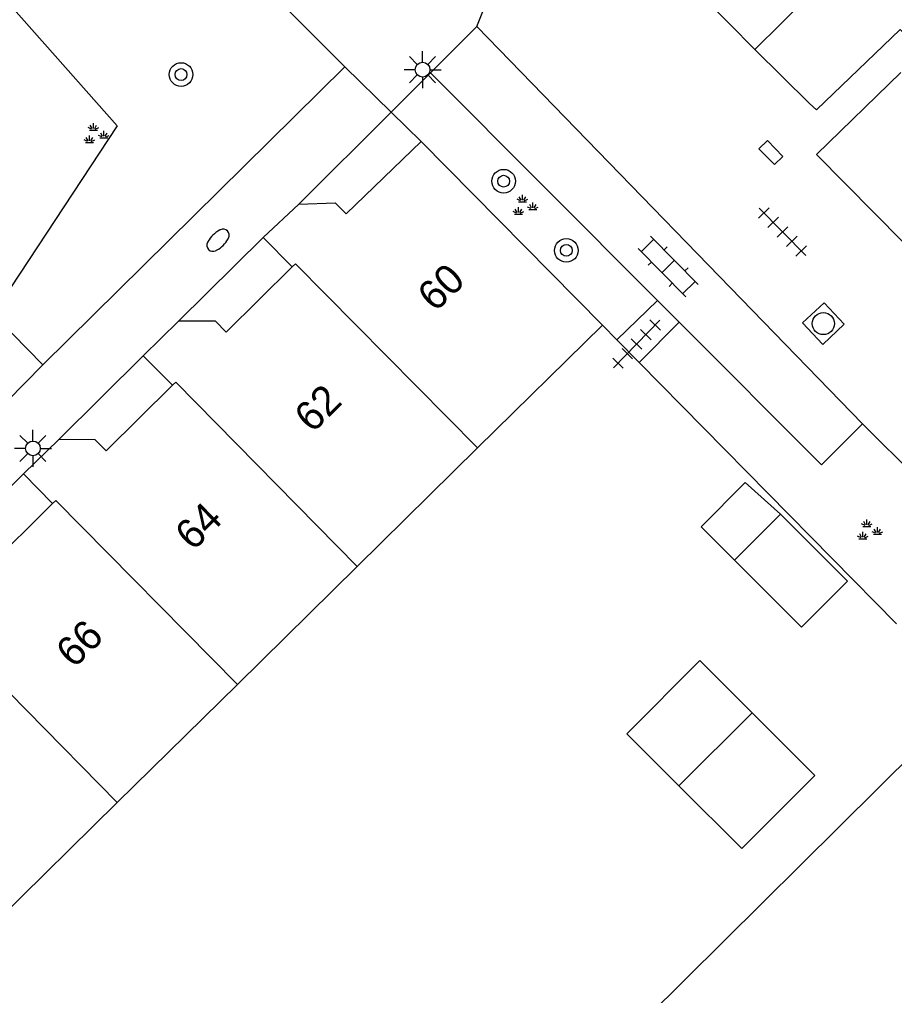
# Model space of a CAD drawing. Extents: x 128000 to 131008, y 398996 to 402500.
# Drawn here: x 129359.44 to 129389.05, y 399421.02 to 399454.05 of the extents above; entities that cross this region are included whole.
import ezdxf

# ---------------------------------------------------------------- set-up
doc = ezdxf.new("R2010")
doc.units = 0
for name, color, linetype in [('gg-afsc-erfafscheiding', 7, 'Continuous'), ('gg-afsc-muur', 7, 'Continuous'), ('gg-anno-huisnummerreeks BGT', 7, 'Continuous'), ('gg-bbg-gedigitaliseerde bebouwing', 7, 'Continuous'), ('gg-bbg-gedigitaliseerde bijgebouw', 7, 'Continuous'), ('gg-bbg-hoofdgebouw', 7, 'Continuous'), ('gg-bbg-luifel en loopbrug', 7, 'Continuous'), ('gg-bbg-tussenscheiding', 7, 'Continuous'), ('gg-knt-verharding', 7, 'Continuous'), ('gg-kntw-beschoeiing', 7, 'Continuous'), ('gt-grn-groengrens', 7, 'Continuous'), ('gt-grn-weggrens', 7, 'Continuous'), ('gt-symb-boom', 7, 'Continuous'), ('gt-symb-brandkraan', 7, 'Continuous'), ('gt-symb-groenvak', 7, 'Continuous'), ('gt-symb-klinker verharding', 7, 'Continuous'), ('gt-symb-kolk', 7, 'Continuous'), ('gt-symb-lichtmast', 7, 'Continuous'), ('gt-symb-rioolschacht', 7, 'Continuous'), ('gt-symb-tegel verharding', 7, 'Continuous')]:
    doc.layers.add(name, color=color, linetype=linetype)

# ---------------------------------------------------------------- blocks, each defined once
blk = doc.blocks.new('gt0-KOLK')
at = {"layer": 'gt-symb-kolk'}
blk.add_lwpolyline([(0, 0), (0.375, 0), (0.375, 0.4), (-0.375, 0.4), (-0.375, 0), (0, 0)], dxfattribs=at)
blk = doc.blocks.new('gt0-TEG1')
at = {"layer": 'gt-symb-tegel verharding'}
for p, q in [((-1.125, 0), (1.125, 0)), ((-0.9, -0.25), (-0.9, 0.25)), ((-0.45, -0.25), (-0.45, 0.25)), ((0, -0.25), (0, 0.25)), ((0.45, -0.25), (0.45, 0.25)), ((0.9, -0.25), (0.9, 0.25))]:
    blk.add_line(p, q, dxfattribs=at)
blk = doc.blocks.new('gt0-RS')
at = {"layer": 'gt-symb-rioolschacht'}
blk.add_lwpolyline([(-0.5, -0.5), (0.5, -0.5), (0.5, 0.5), (-0.5, 0.5)], close=True, dxfattribs=at)
blk.add_circle((0, 0), 0.375, dxfattribs=at)
blk = doc.blocks.new('gt0-LMAST')
at = {"layer": 'gt-symb-lichtmast'}
for p, q in [((-0.182, 0.173), (-0.447, 0.438)), ((-0.005, 0.246), (-0.005, 0.621)), ((0.172, 0.173), (0.437, 0.438)), ((-0.255, -0.004), (-0.63, -0.004)), ((-0.182, -0.181), (-0.447, -0.446)), ((-0.005, -0.254), (-0.005, -0.629)), ((0.437, -0.446), (0.172, -0.181)), ((0.245, -0.004), (0.62, -0.004))]:
    blk.add_line(p, q, dxfattribs=at)
blk.add_circle((-0.005, -0.004), 0.25, dxfattribs=at)
blk = doc.blocks.new('gt0-BOOM')
at = {"layer": 'gt-symb-boom'}
for radius in [0.4, 0.2]:
    blk.add_circle((0, 0), radius, dxfattribs=at)
blk = doc.blocks.new('gt0-GRVAK')
at = {"layer": 'gt-symb-groenvak'}
for p, q in [((-0.047, 0.214), (-0.047, 0.393)), ((-0.11, 0.189), (-0.228, 0.24)), ((-0.182, 0.153), (0.088, 0.153)), ((-0.091, 0.211), (-0.156, 0.322)), ((-0.004, 0.211), (0.061, 0.322)), ((0.015, 0.189), (0.133, 0.24)), ((0.262, -0.052), (0.197, 0.059)), ((0.305, -0.049), (0.305, 0.13)), ((0.349, -0.052), (0.414, 0.059)), ((-0.245, -0.228), (-0.363, -0.177)), ((-0.318, -0.264), (-0.047, -0.264)), ((-0.226, -0.206), (-0.291, -0.095)), ((-0.183, -0.203), (-0.183, -0.024)), ((-0.139, -0.206), (-0.074, -0.095)), ((-0.12, -0.228), (-0.002, -0.177)), ((0.243, -0.074), (0.125, -0.023)), ((0.17, -0.11), (0.441, -0.11)), ((0.368, -0.074), (0.486, -0.023))]:
    blk.add_line(p, q, dxfattribs=at)
blk = doc.blocks.new('gt0-KL1')
at = {"layer": 'gt-symb-klinker verharding'}
for p, q in [((-0.5, 0.3), (-0.5, 0.45)), ((0.5, 0.3), (0.5, 0.45)), ((-1.15, 0.3), (1.15, 0.3)), ((-1, -0.3), (-1, 0.3)), ((0, -0.3), (0, 0.3)), ((1, -0.3), (1, 0.3)), ((-1.15, -0.3), (1.15, -0.3)), ((-0.5, -0.45), (-0.5, -0.3)), ((0.5, -0.45), (0.5, -0.3))]:
    blk.add_line(p, q, dxfattribs=at)
blk = doc.blocks.new('gt0-BR')
at = {"layer": 'gt-symb-brandkraan'}
for centre, radius, start, end in [((-0.244, 0), 0.206, 107.5669, 252.4331), ((0.599, -2.664), 3, 106.892, 107.5669), ((0, -0.691), 0.938, 73.108, 106.892), ((-0.599, -2.664), 3, 72.4331, 73.108), ((0.244, 0), 0.206, 287.567, 72.4331), ((0.599, 2.664), 3, 252.4331, 253.108), ((0, 0.691), 0.938, 253.108, 286.8921), ((-0.599, 2.664), 3, 286.8921, 287.567)]:
    blk.add_arc(centre, radius, start, end, dxfattribs=at)

msp = doc.modelspace()

# ---------------------------------------------------------------- linework, layer by layer
at = {"layer": 'gg-afsc-erfafscheiding'}
for p, q in [((129384.33, 399453.03), (129386.18, 399451.212)), ((129379.659, 399443.212), (129379.17, 399443.71)), ((129380.416, 399442.443), (129379.659, 399443.212)), ((129389.116, 399433.596), (129380.416, 399442.443))]:
    msp.add_line(p, q, dxfattribs=at)
at = {"layer": 'gg-afsc-muur'}
msp.add_lwpolyline([(129386.18, 399451.212), (129386.415, 399450.993), (129389.243, 399453.716), (129396.846, 399445.989)], dxfattribs=at)
at = {"layer": 'gg-bbg-gedigitaliseerde bebouwing'}
for p, q in [((129379.17, 399443.71), (129374.944, 399439.551)), ((129374.944, 399439.551), (129370.869, 399435.541)), ((129370.869, 399435.541), (129366.814, 399431.551)), ((129366.814, 399431.551), (129362.752, 399427.554)), ((129362.752, 399427.554), (129358.691, 399423.557))]:
    msp.add_line(p, q, dxfattribs=at)
at = {"layer": 'gg-bbg-gedigitaliseerde bijgebouw'}
for p, q in [((129385.195, 399437.308), (129383.64, 399435.751)), ((129381.759, 399428.113), (129384.233, 399430.589))]:
    msp.add_line(p, q, dxfattribs=at)
for points in [[(129383.64, 399435.751), (129385.904, 399433.49), (129387.459, 399435.047), (129385.195, 399437.308)], [(129384.233, 399430.589), (129386.355, 399428.469), (129383.882, 399425.993), (129381.759, 399428.113)]]:
    msp.add_lwpolyline(points, dxfattribs=at)
at = {"layer": 'gg-bbg-hoofdgebouw'}
for p, q in [((129384.33, 399453.03), (129377.46, 399460.02)), ((129384.33, 399453.03), (129388.99, 399457.68)), ((129373.04, 399449.92), (129379.17, 399443.71)), ((129368.9, 399447.8), (129367.69, 399446.67)), ((129367.69, 399446.67), (129368.67, 399445.68)), ((129364.82, 399443.84), (129363.63, 399442.67)), ((129363.63, 399442.67), (129364.62, 399441.67)), ((129360.77, 399439.84), (129359.58, 399438.67)), ((129359.58, 399438.67), (129360.56, 399437.67))]:
    msp.add_line(p, q, dxfattribs=at)
for points in [[(129368.9, 399447.8), (129370.13, 399447.85), (129370.5, 399447.47), (129373.04, 399449.92)], [(129368.67, 399445.68), (129366.44, 399443.47), (129366.07, 399443.84), (129364.82, 399443.84)], [(129364.62, 399441.67), (129362.37, 399439.45), (129362, 399439.82), (129360.77, 399439.84)], [(129360.56, 399437.67), (129358.32, 399435.46), (129357.95, 399435.83), (129356.7, 399435.83)]]:
    msp.add_lwpolyline(points, dxfattribs=at)
at = {"layer": 'gg-bbg-luifel en loopbrug'}
msp.add_line((129385.195, 399437.308), (129384.002, 399438.378), dxfattribs=at)
for points in [[(129383.64, 399435.751), (129382.508, 399436.882), (129384.002, 399438.378)], [(129384.233, 399430.589), (129382.464, 399432.356), (129379.99, 399429.879), (129381.759, 399428.113)]]:
    msp.add_lwpolyline(points, dxfattribs=at)
at = {"layer": 'gg-bbg-tussenscheiding'}
for points in [[(129374.944, 399439.551), (129368.777, 399445.786), (129368.67, 399445.68)], [(129370.869, 399435.541), (129364.727, 399441.775), (129364.62, 399441.67)], [(129366.814, 399431.551), (129360.667, 399437.775), (129360.56, 399437.67)], [(129362.752, 399427.554), (129356.617, 399433.775), (129356.51, 399433.67)]]:
    msp.add_lwpolyline(points, dxfattribs=at)
at = {"layer": 'gg-knt-verharding'}
for p, q in [((129374.915, 399453.815), (129373.35, 399452.25)), ((129387.97, 399440.37), (129374.915, 399453.815)), ((129360.235, 399442.359), (129370.454, 399452.452)), ((129373.35, 399452.25), (129372.019, 399450.919)), ((129381.034, 399444.543), (129373.35, 399452.25)), ((129372.019, 399450.919), (129368.9, 399447.8)), ((129364.82, 399443.84), (129367.69, 399446.67)), ((129381.034, 399444.543), (129379.659, 399443.212)), ((129381.762, 399443.813), (129381.034, 399444.543)), ((129358.543, 399444.083), (129360.235, 399442.359)), ((129380.416, 399442.443), (129381.762, 399443.813)), ((129360.77, 399439.84), (129363.63, 399442.67)), ((129391.91, 399436.44), (129387.97, 399440.37)), ((129356.7, 399435.83), (129359.58, 399438.67))]:
    msp.add_line(p, q, dxfattribs=at)
for points in [[(129370.454, 399452.452), (129366.51, 399456.411), (129365.609, 399456.437)], [(129389.264, 399452.254), (129386.41, 399449.481), (129393.25, 399442.567), (129396.071, 399445.319)], [(129387.97, 399440.37), (129386.58, 399438.98), (129381.762, 399443.813)]]:
    msp.add_lwpolyline(points, dxfattribs=at)
at = {"layer": 'gg-kntw-beschoeiing'}
msp.add_line((129391.576, 399431.094), (129367.633, 399407.354), dxfattribs=at)
at = {"layer": 'gt-grn-groengrens'}
msp.add_line((129373.04, 399449.92), (129372.019, 399450.919), dxfattribs=at)
msp.add_lwpolyline([(129357.749, 399456.095), (129362.743, 399450.456), (129358.543, 399444.083)], dxfattribs=at)
at = {"layer": 'gt-grn-weggrens'}
for p, q in [((129374.915, 399453.815), (129377.46, 399460.02)), ((129370.454, 399452.452), (129372.019, 399450.919)), ((129359.019, 399441.134), (129360.235, 399442.359))]:
    msp.add_line(p, q, dxfattribs=at)

# ---------------------------------------------------------------- block references
at = {"layer": 'gt-symb-boom'}
for p in [(129364.909, 399452.187), (129375.826, 399448.578), (129377.947, 399446.236)]:
    msp.add_blockref('gt0-BOOM', p, dxfattribs=at)
at = {"layer": 'gt-symb-brandkraan', "rotation": 44.594803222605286}
msp.add_blockref('gt0-BR', (129366.16, 399446.58), dxfattribs=at)
at = {"layer": 'gt-symb-groenvak'}
for p in [(129361.992, 399450.15), (129376.511, 399447.727), (129388.168, 399436.738)]:
    msp.add_blockref('gt0-GRVAK', p, dxfattribs=at)
at = {"layer": 'gt-symb-klinker verharding', "rotation": -45.48623256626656}
msp.add_blockref('gt0-KL1', (129381.394, 399445.69), dxfattribs=at)
at = {"layer": 'gt-symb-kolk', "rotation": -45.81035302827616}
msp.add_blockref('gt0-KOLK', (129384.728, 399449.408), dxfattribs=at)
at = {"layer": 'gt-symb-lichtmast'}
for p in [(129373.087, 399452.356), (129359.901, 399439.539)]:
    msp.add_blockref('gt0-LMAST', p, dxfattribs=at)
at = {"layer": 'gt-symb-rioolschacht', "rotation": 133.1759101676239}
msp.add_blockref('gt0-RS', (129386.647, 399443.76), dxfattribs=at)
at = {"layer": 'gt-symb-tegel verharding'}
for p, rotation in [((129385.265, 399446.861), -45.48623256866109), ((129380.325, 399443.065), 45.76929639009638)]:
    msp.add_blockref('gt0-TEG1', p, dxfattribs=dict(at, rotation=rotation))

# ---------------------------------------------------------------- texts
at = {"layer": 'gg-anno-huisnummerreeks BGT'}
for s, rotation, p in [('60', 43.9, (129373.511, 399444.123)), ('62', 44.8, (129369.358, 399440.026)), ('64', 44.6, (129365.318, 399436.037)), ('66', 44.6, (129361.286, 399432.065))]:
    msp.add_text(s, height=1, rotation=rotation, dxfattribs=at).set_placement(p)

doc.saveas('drawing.dxf')
